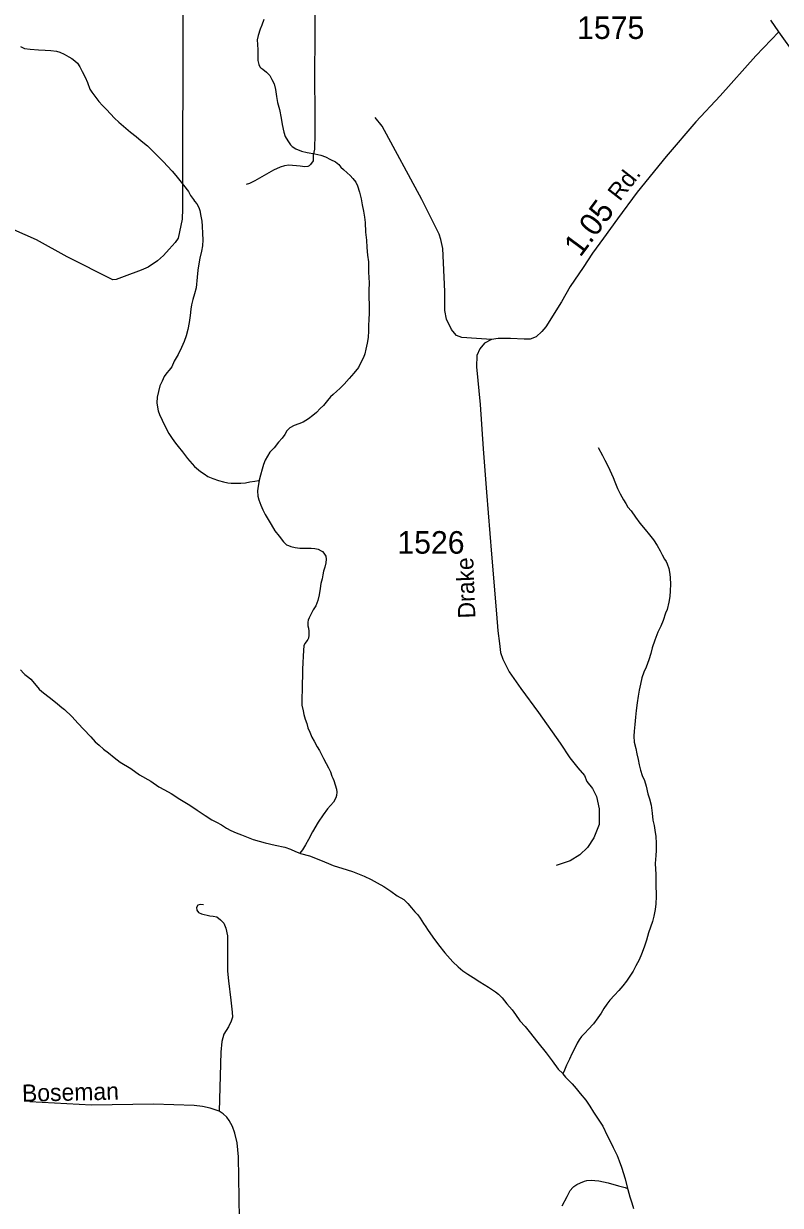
# Model space of a CAD drawing. Extents: x 2220236 to 2384410, y 720751 to 894131.
# Drawn here: x 2346104 to 2350293, y 827382 to 833930 of the extents above; entities that cross this region are included whole.
import ezdxf

# ---------------------------------------------------------------- set-up
doc = ezdxf.new("R2010")
doc.units = 0
for name, color, linetype in [('Exist Hydrographic Creek Single Shore', 7, 'Continuous'), ('Exist Hydrographic Misc Water Feature', 7, 'Continuous'), ('Exist Road Non-System Type 51', 7, 'Continuous'), ('Exist Road Primary NC Attributed', 7, 'Continuous'), ('Exist Road Secondary Mileage Hundredths English Label', 7, 'Continuous'), ('Exist Road Secondary Type 51 Attributed', 7, 'Continuous'), ('Exist Road Secondary Type 51 Label', 7, 'Continuous'), ('Exist Road Secondary Type 51 Number Label', 7, 'Continuous')]:
    doc.layers.add(name, color=color, linetype=linetype)

msp = doc.modelspace()

# ---------------------------------------------------------------- linework, layer by layer
at = {"layer": 'Exist Hydrographic Creek Single Shore'}
for points in [[(2346086.6, 830348.8), (2346104.1, 830329.1), (2346111, 830322.9), (2346132.6, 830307.3), (2346143.2, 830297.9), (2346163.5, 830274.1), (2346189.7, 830242.4), (2346203.8, 830228.8), (2346220.3, 830216.4), (2346260.7, 830184.6), (2346290.9, 830161.2), (2346316, 830141.5), (2346329.2, 830129.9), (2346369.6, 830090.6), (2346406.3, 830052.7), (2346434.5, 830021), (2346475.6, 829977.4), (2346499.3, 829951.4), (2346521.8, 829931.7), (2346546, 829910.7), (2346574.1, 829888.9), (2346604.4, 829862.9), (2346638.9, 829837.4), (2346697.1, 829802), (2346745.8, 829768.5), (2346808, 829731.7), (2346852.5, 829701.7), (2346882.8, 829683.9)], [(2346882.8, 829683.9), (2346920.7, 829664.1), (2346969.2, 829633.3), (2347023.8, 829600.4), (2347065.3, 829572.5), (2347108.5, 829543.1), (2347144.9, 829519), (2347171.1, 829505.3), (2347199.3, 829490), (2347227.2, 829472.5), (2347251.4, 829458.7), (2347279.8, 829446.7), (2347309.8, 829435.5), (2347374.2, 829410.2), (2347406.8, 829400.1), (2347440.3, 829390.9), (2347496.7, 829377.5), (2347550.3, 829366.5), (2347580.9, 829356.3), (2347609, 829342.7), (2347632.7, 829333.1)], [(2347632.7, 829333.1), (2347637, 829331.7), (2347685.5, 829319.6), (2347755.9, 829290.6), (2347803.7, 829270.2), (2347818, 829265.2), (2347894.4, 829242.1), (2347924, 829232.5), (2347952.7, 829221.5), (2347988.8, 829205.6), (2348026.9, 829188.4), (2348061.1, 829170.1), (2348097.5, 829148.7), (2348135.9, 829123), (2348172.1, 829097.6), (2348208.4, 829076.1), (2348230.6, 829054.7), (2348251, 829030.9), (2348269.3, 829008.6), (2348285.4, 828991.2), (2348299.6, 828973.1), (2348317.9, 828943.3), (2348330.1, 828925.8), (2348340.5, 828911.4), (2348368.9, 828868.3), (2348401.2, 828825.3), (2348436.1, 828780.8), (2348480.8, 828731.7), (2348508.9, 828703.3), (2348535.3, 828682.4), (2348563.4, 828662.3), (2348592, 828644.4), (2348630.1, 828621.3), (2348678.2, 828591.5), (2348716.7, 828565.8), (2348732.7, 828552.7), (2348753.2, 828532.8), (2348779.5, 828498.8), (2348807.8, 828465.5), (2348826.2, 828440), (2348850.6, 828405.5), (2348881.2, 828372.3), (2348903.3, 828344.6), (2348950.1, 828284.9), (2348996.7, 828227.7), (2349029.4, 828182.4), (2349063.8, 828136.2), (2349088.1, 828112.6), (2349089.1, 828111.7)], [(2349089.1, 828111.7), (2349104.3, 828092.6), (2349114.6, 828080.9), (2349123.9, 828071.4), (2349141, 828055.7), (2349163.4, 828029.4), (2349185.5, 828001.7), (2349216.2, 827965.9), (2349238.6, 827932.3), (2349259, 827898.7), (2349277.2, 827870.9), (2349281.3, 827865.1), (2349309.7, 827821.3), (2349334.5, 827769.8), (2349346.6, 827745.7), (2349367.1, 827702.2), (2349389.9, 827657.9), (2349401.3, 827629.8), (2349414.5, 827594.2), (2349433.3, 827528.4), (2349446.3, 827476.4)], [(2349446.3, 827476.4), (2349448.2, 827469.2), (2349460.7, 827429.4), (2349470.8, 827397), (2349479.3, 827365.5)]]:
    msp.add_lwpolyline(points, dxfattribs=at)
at = {"layer": 'Exist Hydrographic Misc Water Feature'}
for points in [[(2347434.2, 833953), (2347422.7, 833921.3), (2347412.8, 833898.6), (2347401.4, 833864.7), (2347397.5, 833840.5), (2347397.9, 833814.3), (2347400.4, 833784.9), (2347400.7, 833762.9), (2347400.9, 833740.6), (2347400.9, 833725.2), (2347405.4, 833703), (2347411.5, 833690.1), (2347417.6, 833684.8), (2347427.5, 833677), (2347447.8, 833661.4), (2347465.9, 833643.1), (2347478.4, 833620), (2347490.5, 833595.9), (2347499, 833565.7), (2347503.6, 833525.9), (2347509.8, 833493.9)], [(2346085.8, 833802.7), (2346107.9, 833792.7), (2346139.9, 833789.1), (2346186.3, 833784.4), (2346222.2, 833782.6), (2346254.1, 833780.7), (2346286.1, 833777), (2346304.4, 833771.2), (2346328.5, 833760.1), (2346354.6, 833746.4), (2346370.8, 833736.2), (2346386.7, 833724.7), (2346401.1, 833710.5), (2346415.3, 833690.4), (2346428.2, 833665.7), (2346443.9, 833633.5), (2346456.3, 833603.5), (2346470.6, 833567.3), (2346480.8, 833549.7), (2346497.1, 833528), (2346519.7, 833497.8), (2346539.9, 833476.6), (2346562.2, 833454.5), (2346606.8, 833407.1), (2346631.1, 833383.5), (2346657.2, 833361.6), (2346695.7, 833328.7), (2346725.9, 833304.3), (2346754.1, 833280.9), (2346788.7, 833253.7), (2346818.8, 833223.8), (2346845.1, 833197.6), (2346877.7, 833164.5), (2346899.7, 833140.1), (2346926.4, 833113.3), (2346946.7, 833089.5), (2346968.8, 833061.5), (2346989.3, 833035.5), (2347015.7, 833000.4)], [(2347509.8, 833493.9), (2347520.3, 833454.3), (2347528.8, 833406.1), (2347535.2, 833370.3), (2347543.8, 833327.9), (2347552, 833304.6), (2347566.4, 833280.6), (2347580.8, 833258.9), (2347590.7, 833248.8), (2347611, 833235.5), (2347642.9, 833223.7), (2347673.1, 833216.1), (2347715.4, 833208.6), (2347749.2, 833201.1), (2347775.6, 833191.4), (2347801.7, 833177.7), (2347829.8, 833164), (2347848.1, 833150), (2347860.2, 833135.7), (2347874.2, 833122.5), (2347894.7, 833104.3), (2347910.7, 833088.6), (2347926.8, 833072.8), (2347943.1, 833051.5), (2347951.5, 833031.2), (2347963.8, 832995.6), (2347972.4, 832959.8), (2347978.8, 832925.6), (2347985.1, 832891.4), (2347991.4, 832858.2), (2347993.9, 832827.8), (2347996.5, 832773.7), (2348001.2, 832729.6), (2348003.5, 832689.6), (2348008.2, 832647.8), (2348012.3, 832610.2), (2348013.3, 832553.8), (2348015.8, 832493.9), (2348014.3, 832450.5), (2348014.9, 832411.8), (2348017.4, 832374.1), (2348016, 832328.1), (2348014.4, 832288), (2348012.6, 832258.4), (2348013.2, 832227.9), (2348011.4, 832191.7), (2348005.8, 832159.6), (2347998.4, 832125.5), (2347992.5, 832100), (2347984.8, 832080), (2347971.2, 832051.6), (2347957.5, 832025.4), (2347931.9, 831993.2), (2347906.2, 831964.2), (2347878.6, 831931.9), (2347855, 831908), (2347837.2, 831894.1), (2347817.2, 831875.2), (2347803.4, 831861.5), (2347785.8, 831841.1), (2347763.9, 831815), (2347746.3, 831796.8), (2347724.5, 831776.3), (2347704.5, 831758.4), (2347681, 831740), (2347651.2, 831721.7), (2347627.3, 831713.2), (2347601.4, 831703.3), (2347577.3, 831690.8), (2347561.6, 831674.4), (2347549.9, 831654.2), (2347534.1, 831632.3), (2347514.3, 831610.1), (2347490.6, 831579.6), (2347467, 831555.7), (2347453.5, 831533.1), (2347441.5, 831511.3), (2347432, 831487), (2347423.9, 831461.3), (2347414.7, 831428.8), (2347407, 831400.6), (2347406.8, 831398.9)], [(2347015.7, 833000.4), (2347028.1, 832978), (2347044.1, 832954.7), (2347050.3, 832946.7), (2347062.5, 832930.8), (2347072.8, 832910.9), (2347079.1, 832894.7), (2347085.3, 832862.8), (2347089.7, 832835.1), (2347091.8, 832807.3), (2347094.4, 832767.3), (2347094.9, 832732.9), (2347093.3, 832699), (2347087.7, 832668.6), (2347080, 832630.5), (2347074.4, 832599.1), (2347068.9, 832564.4), (2347065.3, 832524.9), (2347058.2, 832466.2), (2347050.4, 832432.4), (2347040.8, 832402.4), (2347033.1, 832372.6), (2347029.5, 832348.5), (2347025.8, 832312.2), (2347020.4, 832274.3), (2347012.8, 832236.2), (2347003.1, 832199.7), (2346991.5, 832169.7), (2346978.2, 832135.7), (2346958.4, 832097.1), (2346937, 832059.1), (2346923.4, 832029.1), (2346909.4, 832010.4), (2346895.6, 831994.4), (2346882, 831974.2), (2346870.3, 831948.1), (2346858.5, 831922.4), (2346850.9, 831892.5), (2346843.4, 831860), (2346841.7, 831829.8), (2346844, 831804.3), (2346848.1, 831784.1), (2346856.5, 831763.7), (2346870.9, 831732.5), (2346887.1, 831698.7), (2346907.7, 831658.5), (2346925.9, 831631.3), (2346944.4, 831604.9), (2346958.6, 831587.4), (2346982.8, 831557.2), (2346999.1, 831535.9), (2347011.5, 831520), (2347050.1, 831476.3), (2347083.4, 831449.1), (2347102.3, 831435.1), (2347124.2, 831421.2), (2347150.6, 831409.8), (2347182.9, 831398), (2347211.1, 831390.9), (2347235, 831386.3), (2347253.1, 831384.4), (2347275.1, 831383.1), (2347307, 831383.4), (2347331.1, 831386), (2347356.9, 831390.3), (2347383, 831394.7), (2347404.8, 831398.9), (2347406.8, 831398.9)], [(2349285.3, 831580.8), (2349307.7, 831537.4), (2349321.9, 831511.7), (2349340.5, 831475.7), (2349348.5, 831456.4), (2349367.2, 831416.1), (2349377.4, 831390.3), (2349391.7, 831354.7), (2349406.7, 831324.8), (2349424.5, 831291.1), (2349436.8, 831271.3), (2349449.1, 831251.1), (2349467.4, 831229.8), (2349491.7, 831195.4), (2349516.1, 831161.9), (2349544.5, 831126.3), (2349568.9, 831098.4), (2349591.4, 831069.2), (2349611.7, 831038.8), (2349628, 831008.9), (2349638.4, 830987.4), (2349652.5, 830963.3), (2349660.7, 830949.6), (2349666.7, 830937.7), (2349675.1, 830910.1), (2349681.6, 830879.8), (2349683.7, 830860.2), (2349684.2, 830824.2), (2349682.7, 830788), (2349681, 830756.1), (2349675.5, 830723.7), (2349665.9, 830683.9), (2349658.2, 830663.9), (2349644.8, 830623.3), (2349631, 830591.6), (2349615.6, 830558.8), (2349598.1, 830513.1), (2349584.4, 830470.5), (2349576.8, 830440.7), (2349565.4, 830405.1), (2349549.7, 830364.1), (2349538, 830336.7), (2349526.5, 830305.7), (2349518.7, 830270.2), (2349511.3, 830236.1), (2349505.7, 830204.1), (2349499.7, 830166.7), (2349494.5, 830123.8), (2349491.1, 830087.6), (2349487.5, 830047.4), (2349484.1, 830009.5), (2349482.3, 829981.6), (2349484.6, 829949.5), (2349493, 829913.7), (2349499.4, 829883.8), (2349505.9, 829853.5), (2349512.1, 829823.6), (2349518.5, 829794.3), (2349528.9, 829764.2), (2349541.2, 829736.2), (2349549.8, 829704.3), (2349560, 829662.1), (2349568.4, 829634.5), (2349577.1, 829598.8), (2349583.5, 829554.7), (2349588, 829516.5), (2349594.1, 829487.2), (2349598.8, 829461.2), (2349602.9, 829425.2), (2349605.3, 829389.2), (2349605.9, 829350.5), (2349604.3, 829319.3), (2349602.4, 829301.1), (2349600.8, 829274.8), (2349603.5, 829216.8), (2349604, 829165), (2349605, 829092.8), (2349603.3, 829052.7), (2349599.7, 829021.4), (2349592.3, 828985), (2349584.7, 828955.1), (2349575.1, 828924.2), (2349563.3, 828892.5), (2349551.8, 828852), (2349538.3, 828812.1), (2349524.8, 828773.8), (2349511.3, 828742.1), (2349493.7, 828709.2), (2349477.8, 828679), (2349460.2, 828651.3), (2349440.6, 828624.9), (2349421, 828598.9), (2349399.1, 828572.4), (2349375.6, 828546.1), (2349349.8, 828519.5), (2349332, 828497.4), (2349316.2, 828473.8)], [(2347406.8, 831398.9), (2347401.2, 831366.9), (2347397.7, 831340.5), (2347399.8, 831311), (2347406.3, 831290.6), (2347416.9, 831262.5), (2347428.8, 831236.7), (2347441, 831211), (2347473.8, 831155.5), (2347494.3, 831119.6), (2347518.5, 831090.1), (2347543.1, 831058.2), (2347559.2, 831042.5), (2347569.2, 831039), (2347583.2, 831033), (2347607.4, 831027.4), (2347633.5, 831023.5), (2347659.4, 831023.6), (2347675.5, 831023.6), (2347695.5, 831024.4), (2347715.6, 831022.6), (2347733.5, 831018.4), (2347751.6, 831008.7), (2347757.7, 831004.7), (2347765.9, 830995.1), (2347776.1, 830979.1), (2347778.1, 830962.8), (2347776.6, 830943.1), (2347770.7, 830919.2), (2347764.1, 830896.6), (2347759.4, 830875.1), (2347755.7, 830852.9), (2347749.8, 830827.1), (2347746.3, 830800.7), (2347740.6, 830764.4), (2347733, 830732.9), (2347721.4, 830704.5), (2347707.5, 830682.6), (2347693.8, 830655.8), (2347684, 830638.3), (2347678.3, 830625.6), (2347676.5, 830614), (2347676.6, 830604.2), (2347676.7, 830593.7), (2347680.8, 830579.7), (2347683.1, 830564.4), (2347683.4, 830542.1), (2347681.4, 830525.6), (2347677.5, 830518.2), (2347671.6, 830509.8), (2347661.9, 830497.9), (2347655.8, 830485.2), (2347652.4, 830457.1), (2347650.7, 830425.9), (2347649, 830387.4), (2347647.4, 830353.5), (2347648, 830315.8), (2347646.5, 830273.1), (2347644.9, 830237.9), (2347643.4, 830195.2), (2347643.8, 830154.2), (2347650.4, 830121.6), (2347654.4, 830102.1), (2347662.7, 830076.2), (2347671.3, 830051.9), (2347677.5, 830028.2), (2347687.7, 830004), (2347700, 829975.9), (2347712.3, 829954.1), (2347728.7, 829923), (2347741, 829902.8), (2347763.5, 829858.7), (2347777.8, 829831.4), (2347792.3, 829805.8), (2347801.7, 829783.8), (2347810.5, 829761.2), (2347815.9, 829749.3), (2347821.1, 829735.4), (2347829.2, 829712.1), (2347835.5, 829687.7), (2347837.8, 829672.1), (2347835.9, 829653.9), (2347832.2, 829640), (2347818.4, 829617.1), (2347802.4, 829597.7), (2347786.8, 829579.1), (2347761.2, 829545.2), (2347733.6, 829506.3), (2347702.3, 829452.5), (2347680.8, 829409.6), (2347663.3, 829379.4), (2347647.4, 829351.8), (2347632.7, 829333.1)], [(2349316.2, 828473.8), (2349300.6, 828446.9), (2349282.9, 828420.9), (2349259.3, 828388.7), (2349229.7, 828356.4), (2349211.8, 828338.2), (2349192.3, 828317.7), (2349178.5, 828300.1), (2349168.5, 828280), (2349153, 828249.8), (2349139.4, 828221.4), (2349125.6, 828191.3), (2349110.1, 828159.5), (2349098.5, 828131.1), (2349089.1, 828111.7)], [(2349130, 827465.1), (2349143.8, 827481.4), (2349149.8, 827487.2), (2349165.8, 827497.1), (2349187.6, 827507.8), (2349209.6, 827515.9), (2349221.6, 827519.7), (2349247.5, 827521.8), (2349265.6, 827519.9), (2349287.6, 827518.5), (2349339.7, 827506.5), (2349397.7, 827490.8), (2349433.9, 827481.8), (2349446.3, 827476.4)], [(2349084.6, 827378.9), (2349112.3, 827430.9), (2349130, 827465.1)]]:
    msp.add_lwpolyline(points, dxfattribs=at)
at = {"layer": 'Exist Road Non-System Type 51'}
for points in [[(2347735.1, 835018.2), (2347718.4, 834464.5), (2347717.9, 834162.5), (2347715.3, 833884.5), (2347714.4, 833618.5), (2347716.5, 833448.7), (2347716, 833318.7), (2347713.1, 833234.7), (2347707.4, 833200.6), (2347705.9, 833170.6), (2347692.1, 833150.4), (2347684.2, 833142.5), (2347676.2, 833138.3), (2347660.3, 833136.1), (2347634.3, 833139.8), (2347572.2, 833145.1), (2347548.1, 833142.7), (2347524.3, 833134.5), (2347486.5, 833118), (2347383.3, 833058.7), (2347353.5, 833044.5), (2347335.5, 833038.2)], [(2346983.2, 834395), (2346985, 833585.9), (2346982.3, 833313.9), (2346983.2, 832904.1), (2346982, 832846), (2346959.3, 832741.9), (2346943.4, 832716.9), (2346909.6, 832680.5), (2346877.1, 832645.4), (2346844.6, 832615.5), (2346792.6, 832580.4), (2346754.9, 832564.8), (2346660.1, 832529.6), (2346615.9, 832512.7), (2346597.6, 832509.6), (2346344.6, 832638.8), (2346175.4, 832731.3), (2345967.8, 832822.1)], [(2348693.8, 832179.6), (2348611.8, 832184.9), (2348528.9, 832191.8), (2348501, 832202.3), (2348488.8, 832214.5), (2348472.9, 832235.1), (2348445.2, 832293.1), (2348436.5, 832340.2), (2348434.7, 832445), (2348424.3, 832684.1), (2348413.8, 832734.8), (2348405.1, 832764.4), (2348309.1, 832954.7), (2348089.3, 833361.5), (2348049.2, 833410.4)], [(2347099.4, 829046.6), (2347083.2, 829048.3), (2347068.6, 829045), (2347060.5, 829032), (2347062.1, 829017.4), (2347071.8, 829004.5), (2347088, 828998), (2347133.9, 828987.1), (2347153.4, 828984.9), (2347173.5, 828980.6), (2347193.4, 828963.9), (2347211.2, 828946.1), (2347222.6, 828918.5), (2347232.3, 828876.3), (2347232.3, 828772.5), (2347232.3, 828680), (2347237.2, 828626.5), (2347250.1, 828519.4), (2347258.2, 828452.9), (2347259.9, 828425.4), (2347251.8, 828402.6), (2347237.2, 828371.8), (2347212.9, 828331.3), (2347201.5, 828290.7), (2347195, 828230.7), (2347186, 827904.7)]]:
    msp.add_lwpolyline(points, dxfattribs=at)
at = {"layer": 'Exist Road Primary NC Attributed'}
for points in [[(2350284.8, 833885.4), (2350240.5, 833949.5)], [(2351414.5, 830571.2), (2351317.3, 830903.8), (2351280, 831067.6), (2351231.4, 831242.8), (2351198.9, 831437.5), (2351157.3, 831753.6), (2351143.3, 831903.8), (2351127.6, 832069.6), (2351098, 832303.9), (2351083.4, 832428), (2351063.9, 832539.2), (2351050, 832602.1), (2351035.2, 832658), (2351009.9, 832738.3), (2350975, 832832.5), (2350950.5, 832884.9), (2350905.2, 832963.5), (2350786.5, 833141.5), (2350633, 833382.4), (2350481.2, 833611.1), (2350284.8, 833885.4)]]:
    msp.add_lwpolyline(points, dxfattribs=at)
at = {"layer": 'Exist Road Secondary Type 51 Attributed'}
for points in [[(2350284.8, 833885.4), (2350156.7, 833750.8), (2349959.6, 833530.8), (2349825.2, 833385.9), (2349660.4, 833193.9), (2349499.8, 832996.6), (2349391.7, 832848.2), (2349313.2, 832741.8), (2349253.9, 832658), (2349201.5, 832579.4), (2349129.8, 832474), (2349080.8, 832389.4), (2348993.9, 832249.4), (2348973, 832223.3), (2348941.6, 832195.3), (2348908.4, 832181.4), (2348875.3, 832181.4), (2348798.5, 832184.9), (2348730.5, 832184.9), (2348693.8, 832179.6), (2348655.4, 832160.4), (2348629.3, 832129), (2348613.6, 832090.6), (2348610.1, 832027.7), (2348631, 831820), (2348648.5, 831573.8), (2348665.9, 831334.7), (2348693.8, 830990.7), (2348721.7, 830659.1), (2348728.7, 830566.5), (2348737.4, 830494.9), (2348744.4, 830446.1), (2348756.6, 830409.4), (2348792.4, 830337.8), (2348856.1, 830245.3), (2348953.8, 830112.6), (2349073.3, 829943.3), (2349127.4, 829861.2), (2349171.6, 829805.7), (2349208.2, 829763.8), (2349221.6, 829730.3), (2349253.1, 829692.4), (2349274.6, 829647.7), (2349289.5, 829579.8), (2349289.5, 829492), (2349261.4, 829419.1), (2349225, 829364.5), (2349183.6, 829324.7), (2349128.9, 829291.6), (2349052.7, 829265.1)], [(2347298.5, 827307.6), (2347293.3, 827650.6), (2347285.4, 827729.2), (2347272.6, 827781.4), (2347259.6, 827819.6), (2347240.9, 827852.7), (2347227.9, 827870.8), (2347207.7, 827888.8), (2347186, 827904.7), (2347137, 827920.9), (2347094, 827929.8), (2347047, 827936.3), (2346822.5, 827942), (2346478.8, 827937.1), (2346138.3, 827956.6)]]:
    msp.add_lwpolyline(points, dxfattribs=at)

# ---------------------------------------------------------------- texts
at = {"layer": 'Exist Road Secondary Mileage Hundredths English Label'}
msp.add_text('1.05', height=125, rotation=53.46108, dxfattribs=at).set_placement((2349185.7, 832631.5))
at = {"layer": 'Exist Road Secondary Type 51 Label'}
for s, rotation, p in [('Rd.', 52.14828, (2349404.5, 832941.6)), ('Drake', 92.08549, (2348604.9, 830635.8)), ('Boseman', 1.298, (2346095.5, 827956.3))]:
    msp.add_text(s, height=95, rotation=rotation, dxfattribs=at).set_placement(p)
at = {"layer": 'Exist Road Secondary Type 51 Number Label'}
for s, p in [('1575', (2349168.1, 833845.2)), ('1526', (2348172.9, 830993.1))]:
    msp.add_text(s, height=125, dxfattribs=at).set_placement(p)

doc.saveas('drawing.dxf')
